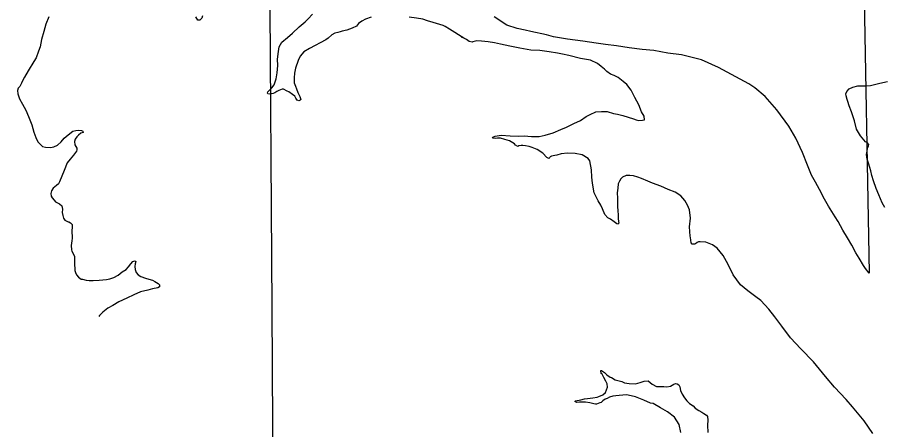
# Model space of a CAD drawing. Extents: x 31699 to 244310, y -8841 to 11474.
# Drawn here: x 144710.8 to 145148.4, y 2518.3 to 2726.2 of the extents above; entities that cross this region are included whole.
import ezdxf

# ---------------------------------------------------------------- set-up
doc = ezdxf.new("R2010")
doc.units = 0
doc.layers.add('R_Draft', color=7, linetype='Continuous')
doc.layers.add('R_Logo', color=7, linetype='Continuous')

msp = doc.modelspace()

# ---------------------------------------------------------------- linework, layer by layer
at = {"layer": 'R_Draft'}
for points in [[(144726.71, 2726.43), (144725.23, 2722.83), (144724.1, 2719.05), (144723.04, 2715), (144722.3, 2711.37), (144721.45, 2709.13), (144720.23, 2705.88), (144719.1, 2703.97), (144716.2, 2699.19), (144714.44, 2696.12), (144713.56, 2694.48), (144712.88, 2693.06), (144712, 2691.35), (144711.3, 2690.46), (144710.81, 2689.37), (144711.07, 2687.65), (144711.89, 2685.14), (144713.46, 2682.38), (144715.04, 2679.43)], [(144804.15, 2726.97), (144803.92, 2725.76), (144802.96, 2724.86), (144801.89, 2724.82), (144800.83, 2726.52)], [(144889.38, 2726.33), (144886.48, 2725.36), (144884.65, 2724.22), (144882.88, 2723.16), (144881.93, 2721.79), (144879.76, 2720.71), (144876.99, 2719.81), (144874.74, 2719.19), (144873.62, 2718.88), (144872.49, 2718.64), (144870.97, 2718.19), (144869.46, 2717.47), (144867.59, 2715.8), (144866.49, 2714.82), (144863.6, 2713.38), (144861.11, 2711.96), (144858.16, 2710.45), (144855.35, 2708.75), (144853.49, 2706.61), (144852.43, 2704.5), (144851.17, 2700.64), (144850.59, 2698.08), (144850.41, 2695.67), (144850.56, 2693.27), (144851.23, 2691.49), (144851.61, 2690.1), (144852.34, 2688.32), (144853.35, 2686.29), (144853.81, 2684.83), (144853.55, 2684.49), (144852.83, 2684.06), (144852.02, 2684.43), (144851.67, 2684.89), (144851.38, 2685.48), (144850.74, 2686.46), (144849.71, 2687.36), (144847.79, 2688.63), (144846.91, 2688.93), (144845.14, 2689.94), (144844.47, 2689.98), (144843.55, 2689.75), (144842.69, 2689.32), (144841.71, 2688.81), (144840.73, 2688.24), (144839.81, 2687.88), (144839.01, 2687.65), (144838.15, 2687.48), (144837.21, 2687.58), (144837.07, 2687.91), (144837.11, 2688.72), (144839.24, 2690.73), (144840.45, 2692.18), (144841.42, 2695.15), (144841.91, 2698.18), (144842.17, 2701.93), (144842.13, 2705.13), (144842.59, 2708.96), (144842.91, 2711.31), (144844.29, 2713.63), (144847.14, 2716.14), (144849.67, 2718.23), (144852.96, 2721.36), (144856.07, 2724.01), (144857.62, 2725.53), (144859.67, 2727.88)], [(144936.07, 2715.8), (144928.93, 2720.31), (144926.68, 2721.64), (144925.59, 2722.07), (144920.53, 2723.69), (144917.82, 2724.53), (144915.39, 2725.31), (144912.24, 2725.8), (144908.54, 2726.34)], [(145016.42, 2693.92), (145013.89, 2695.84), (145011.86, 2696.85), (145010.1, 2697.59), (145008.25, 2699), (145007.01, 2700.03), (145005.36, 2701.52), (145003.52, 2702.93), (144999.92, 2704.61), (144994.95, 2705.52), (144989.03, 2706.94), (144985.87, 2707.64), (144983.39, 2708.16), (144979.16, 2708.83), (144974.46, 2709.48), (144969.92, 2709.6), (144964.34, 2710.69), (144959.3, 2711.67), (144954.6, 2712.65), (144951.5, 2713.36), (144948.35, 2713.86), (144945, 2714.28), (144942.72, 2714.41), (144940.67, 2713.88), (144940.21, 2713.66), (144938.73, 2714.08), (144937.49, 2715.11), (144936.07, 2715.8), (144934.85, 2716.3)], [(145019.79, 2646.53), (145017.93, 2646.41), (145016.15, 2645.68), (145015.31, 2644.72), (145014.61, 2643.63), (145013.99, 2642.21), (145013.79, 2640.06), (145013.46, 2637.78), (145013.61, 2635.05), (145013.68, 2632.78), (145013.62, 2630.44), (145013.73, 2629.04), (145013.84, 2627.98), (145013.99, 2627.31), (145014.01, 2626.58), (145013.93, 2625.11), (145013.95, 2624.44), (145014.11, 2623.58), (145014.18, 2623.31), (145014.21, 2622.51), (145014.15, 2622.24), (145014.03, 2621.9), (145013.29, 2622.08), (145011.92, 2623.04), (145010.01, 2624.45), (145008.78, 2625.14), (145007.26, 2626.76), (145006.04, 2629.66), (145005.17, 2631.57), (145003.84, 2633.67), (145001.91, 2637.75), (145001.02, 2642.53), (145000.72, 2645.66), (145000.47, 2649.39), (144999.66, 2653.91), (144998.82, 2655.08), (144995.76, 2656.92), (144992.26, 2657.61), (144988.32, 2657.75), (144985.26, 2657.39), (144982.95, 2656.65), (144981.95, 2656.62), (144980.29, 2656.16), (144979.63, 2655.81), (144979.44, 2655.6), (144978.99, 2655.12), (144977.91, 2655.48), (144975.9, 2657.76), (144973.1, 2659.67), (144970.6, 2660.53), (144969.05, 2661.15), (144967.24, 2661.42), (144965.9, 2661.58), (144965.03, 2661.62), (144964.03, 2661.45), (144963.77, 2661.38), (144963.31, 2661.16), (144962.15, 2661.73), (144961.73, 2662.45), (144959.08, 2663.9), (144956.85, 2664.63), (144954.63, 2665.23), (144953.09, 2665.31), (144951.83, 2665.21), (144950.96, 2665.24), (144950.55, 2665.43), (144950.67, 2665.77), (144951.86, 2666.34), (144954.91, 2666.77), (144959.53, 2666.45), (144963.54, 2666.31), (144966.48, 2666.47), (144970.29, 2666.2), (144974.1, 2666.18), (144977.15, 2666.75), (144981.12, 2667.94), (144985, 2669.74), (144987.97, 2670.9), (144991.65, 2672.76), (144994.88, 2674.19), (144997.82, 2676.16), (144999.86, 2677.23), (145002.62, 2678.58), (145005.48, 2678.74), (145008.36, 2678.7), (145011.66, 2677.8), (145013.61, 2677.33), (145016.37, 2676.68), (145019.06, 2675.84), (145021.62, 2675.12), (145023.05, 2674.49), (145024.46, 2674.2), (145026.26, 2674.33), (145027.25, 2674.49), (145026.99, 2676.42), (145025.79, 2678.65), (145024.41, 2682.15), (145022.42, 2685.89), (145020.5, 2689.44), (145018.34, 2692.44), (145016.42, 2693.92)], [(145132.44, 2690.94), (145134.88, 2691.69), (145137.42, 2691.7), (145141.22, 2691.89), (145145.93, 2692.98), (145149.9, 2693.91)], [(145132.44, 2690.94), (145134.88, 2691.69), (145137.42, 2691.7), (145138.84, 2691.77)], [(145139.45, 2663.09), (145138.71, 2663.49), (145137.88, 2664.4), (145136.15, 2666.48), (145134.17, 2669.89), (145133.24, 2674.07), (145131.69, 2678.5), (145130.53, 2681.66), (145129.79, 2683.71), (145129.42, 2684.84), (145128.97, 2686.62), (145128.87, 2687.62), (145129.3, 2688.84), (145130.59, 2690.22), (145132.44, 2690.94)], [(145148.51, 2630.27), (145147.24, 2632.63), (145145.5, 2636.72), (145144.2, 2639.95), (145142.81, 2643.78), (145141.99, 2646.56), (145141.45, 2648.75), (145140.99, 2650.47), (145140.32, 2652.65), (145139.66, 2654.77), (145139.43, 2655.76), (145139.25, 2657.23), (145139.36, 2657.97), (145139.59, 2658.91), (145139.69, 2659.98), (145139.75, 2660.25), (145140.31, 2661.47), (145140.36, 2662.07), (145139.53, 2663.05), (145138.71, 2663.49), (145137.88, 2664.4), (145136.15, 2666.48), (145134.17, 2669.89), (145133.24, 2674.07), (145131.69, 2678.5), (145130.53, 2681.66), (145129.79, 2683.71), (145129.42, 2684.84), (145128.97, 2686.62), (145128.87, 2687.62), (145129.3, 2688.84), (145130.59, 2690.22), (145132.44, 2690.94)], [(144715.04, 2679.43), (144716.49, 2676.21), (144718.11, 2671.99), (144719.11, 2668.28), (144720.07, 2665.58), (144721.15, 2663.41), (144723.57, 2661.09), (144725.05, 2660.81), (144727.46, 2660.56), (144729.19, 2660.96), (144731.03, 2661.76), (144732.84, 2663.49), (144734.5, 2665.36), (144736.45, 2667.03), (144738.86, 2668.78), (144740.38, 2669.24), (144741.91, 2669.36), (144743.18, 2669.14), (144743.8, 2668.83), (144743.95, 2668.23), (144742.76, 2667.79), (144741.73, 2666.82), (144740.89, 2665.98), (144740, 2664.75), (144739.71, 2663.67), (144739.84, 2661.94), (144740.76, 2660.3), (144740.86, 2659.43), (144740.68, 2658.82), (144739.16, 2656.7), (144737.49, 2654.7), (144736.02, 2652.78), (144734.49, 2649.05), (144733.32, 2646.2), (144732.02, 2643.28), (144731.52, 2642.33), (144730.56, 2641.36), (144728.87, 2640.03), (144727.98, 2638.73), (144727.63, 2637.38), (144727.81, 2636.11), (144728.31, 2635.2), (144729.35, 2634.1), (144730.11, 2633.25), (144731, 2632.75), (144732.15, 2632.26), (144733.32, 2631.23), (144733.52, 2629.57), (144733.44, 2627.89), (144733.7, 2626.36), (144734.08, 2625.04), (144734.72, 2623.93), (144736.42, 2623.12), (144736.75, 2623.13), (144737.64, 2622.63), (144738.4, 2621.79), (144738.53, 2620.25), (144738.31, 2618.71), (144738.45, 2614.91), (144738.3, 2613.5), (144737.98, 2611.21), (144738.12, 2609.08), (144738.29, 2608.28), (144739.58, 2605.86), (144739.56, 2602.45), (144739.83, 2598.65), (144740.07, 2597.52), (144740.58, 2596.4), (144741.63, 2595.24), (144742.93, 2594.28), (144743.6, 2594.17), (144745.55, 2593.77), (144747.1, 2593.49), (144749.1, 2593.5), (144752.03, 2593.67), (144755.83, 2594), (144757.42, 2594.33), (144759.46, 2595.07), (144761.69, 2596.28), (144763.77, 2597.83), (144765.66, 2599.03), (144766.88, 2600.41), (144768.1, 2601.92), (144769.12, 2603.1), (144770.11, 2603.53), (144770.53, 2603.08), (144770.24, 2601.87), (144770.01, 2600.66), (144770.27, 2599.06), (144770.79, 2597.54), (144771.7, 2596.44), (144773.13, 2595.55), (144775.5, 2594.77), (144777.19, 2594.23), (144778.94, 2593.69), (144780.17, 2593.06), (144781.81, 2592.05), (144782.43, 2591.54), (144782.5, 2591.41), (144782.6, 2590.41), (144781.62, 2589.84)], [(145142.37, 2516.39), (145138.16, 2522.73), (145132.13, 2529.89), (145129.07, 2533.46), (145123.06, 2539.82), (145118.62, 2545.15), (145112.44, 2552.57), (145106.09, 2559.11), (145100.97, 2564.69), (145096.52, 2570.43), (145092.96, 2575.19), (145089.9, 2579.1), (145085.96, 2583.39), (145083.36, 2585.31), (145079.46, 2588.39), (145075.76, 2591.41), (145071.99, 2596.37), (145069.43, 2601.56), (145066.87, 2606.22), (145063.96, 2609.8), (145061.56, 2611.6), (145058.12, 2612.89), (145055.38, 2613), (145054.44, 2613.04), (145053.78, 2612.62), (145053, 2612.06), (145052.48, 2611.77), (145051.27, 2611.87), (145050.85, 2612.59), (145050.5, 2615.19), (145050.28, 2615.85), (145049.93, 2620.51), (145050.39, 2625), (145049.92, 2629.13), (145048.98, 2631.5), (145047.64, 2633.86), (145045.62, 2636.27), (145042.7, 2638.05), (145039.25, 2639.41), (145035.46, 2641.02), (145031.26, 2642.69), (145028.96, 2643.69), (145025.72, 2644.99), (145023.96, 2645.6), (145021.73, 2646.33), (145019.79, 2646.53)], [(144781.62, 2589.84), (144779.03, 2589.41), (144776.58, 2588.73), (144772.88, 2587.79), (144769.59, 2586.27), (144766.12, 2584.55), (144762.04, 2582.73), (144758.97, 2580.95), (144756.48, 2579.52), (144754.01, 2577.57), (144752.2, 2575.83), (144751.98, 2575.3)], [(145045.53, 2516.84), (145044.67, 2520.88), (145042.35, 2524.62), (145038.92, 2527.38), (145035.39, 2529.4), (145031.65, 2531.49), (145030.3, 2531.71), (145026.92, 2533.27), (145022.72, 2534.94), (145019.03, 2535.69), (145018.16, 2535.8), (145014.43, 2535.48), (145012.76, 2535.43), (145011.23, 2535.18), (145009.64, 2534.73), (145008.39, 2534.09), (145007.41, 2533.65), (145006.16, 2532.81), (145005.39, 2531.99), (145004.66, 2531.83), (145002.95, 2531.11), (145002.54, 2531.16), (145001.67, 2531.4), (144999.72, 2531.8), (144997.44, 2532.13), (144995.43, 2532.2), (144994.43, 2532.17), (144993.03, 2532.06), (144992.76, 2532.12), (144992.15, 2532.5), (144992.47, 2532.91), (144995.06, 2533.39), (144996.92, 2533.79), (144998.52, 2533.97), (145001.24, 2534.39), (145003.3, 2534.79), (145004.16, 2535.09), (145006.2, 2535.89), (145007.63, 2537), (145008.55, 2539.77), (145008.36, 2541.5), (145007.65, 2542.75), (145006.79, 2544.59), (145005.94, 2546.36), (145005.46, 2546.68), (145005.15, 2548.08), (145005.14, 2548.21), (145005.54, 2548.22), (145007.04, 2547.2), (145008.28, 2546.04), (145009.99, 2544.76), (145010.67, 2544.58), (145012.37, 2543.43), (145015.87, 2542.54), (145017.16, 2541.98), (145019.58, 2541.52), (145022.72, 2541.49), (145025.03, 2542.1), (145027.02, 2542.76), (145029.02, 2542.89), (145031.14, 2541.22), (145033.38, 2540.16), (145036.98, 2540.07), (145038.59, 2539.93), (145040.32, 2540.25), (145042.02, 2541.24), (145042.81, 2541.66), (145043.68, 2541.49), (145044.57, 2540.85), (145045, 2539.86), (145045.4, 2538.01), (145046.25, 2536.3), (145047.45, 2534.4), (145048.63, 2532.9), (145049.94, 2531.54), (145051.85, 2530.4), (145052.82, 2529.22), (145054.59, 2528.01)], [(145054.59, 2528.01), (145056.15, 2527.19), (145057.11, 2526.49), (145058.47, 2525.66), (145059.1, 2524.95), (145059.15, 2523.15), (145058.97, 2520.67), (145059.15, 2516.87)]]:
    msp.add_lwpolyline(points, dxfattribs=at)
at = {"layer": 'R_Logo'}
for points in [[(144837.96, 2756.04), (144839.21, 2579.79), (144840.2, 2401.26)], [(144837.96, 2756.04), (144839.21, 2579.79), (144840.2, 2401.26)], [(145137.78, 2754.04), (145140.54, 2597.29), (145138.8, 2599.63), (145137.82, 2601.07), (145135.56, 2604.74), (145133.94, 2607.56), (145131.88, 2611.3), (145129.7, 2614.97), (145127.3, 2618.91), (145124.96, 2623.24), (145123.49, 2625.6), (145120.11, 2631.03), (145118.06, 2634.58), (145115.5, 2639.44), (145113.58, 2643.18), (145111.53, 2646.72), (145109.51, 2651.67), (145107.03, 2658.14), (145103.6, 2665.24), (145100.07, 2671.41), (145094.07, 2679.57), (145088.18, 2686.26), (145082.83, 2690.63), (145079.96, 2692.67), (145064.61, 2701), (145056.08, 2704.8), (145045.91, 2707.35), (145038.94, 2708.13), (145032.02, 2709.51), (145026.06, 2709.99), (145019.56, 2710.85), (145013.12, 2711.85), (145007.55, 2712.47), (145002.93, 2713.13), (144996.08, 2714.18), (144988.37, 2715.27), (144981.32, 2716.45), (144977.82, 2717.34), (144969.95, 2719.15), (144966.99, 2719.8), (144963.03, 2720.6), (144957.83, 2722.24), (144951.35, 2726.51)], [(145137.78, 2754.04), (145140.54, 2597.29), (145138.8, 2599.63), (145137.82, 2601.07), (145135.56, 2604.74), (145133.94, 2607.56), (145131.88, 2611.3), (145129.7, 2614.97), (145127.3, 2618.91), (145124.96, 2623.24), (145123.49, 2625.6), (145120.11, 2631.03), (145118.06, 2634.58), (145115.5, 2639.44), (145113.58, 2643.18), (145111.53, 2646.72), (145109.51, 2651.67), (145107.03, 2658.14), (145103.6, 2665.24), (145100.07, 2671.41), (145094.07, 2679.57), (145088.18, 2686.26), (145082.83, 2690.63), (145079.96, 2692.67), (145064.61, 2701), (145056.08, 2704.8), (145045.91, 2707.35), (145038.94, 2708.13), (145032.02, 2709.51), (145026.06, 2709.99), (145019.56, 2710.85), (145013.12, 2711.85), (145007.55, 2712.47), (145002.93, 2713.13), (144996.08, 2714.18), (144988.37, 2715.27), (144981.32, 2716.45), (144977.82, 2717.34), (144969.95, 2719.15), (144966.99, 2719.8), (144963.03, 2720.6), (144957.83, 2722.24), (144951.35, 2726.51)]]:
    msp.add_lwpolyline(points, dxfattribs=at)

doc.saveas('drawing.dxf')
